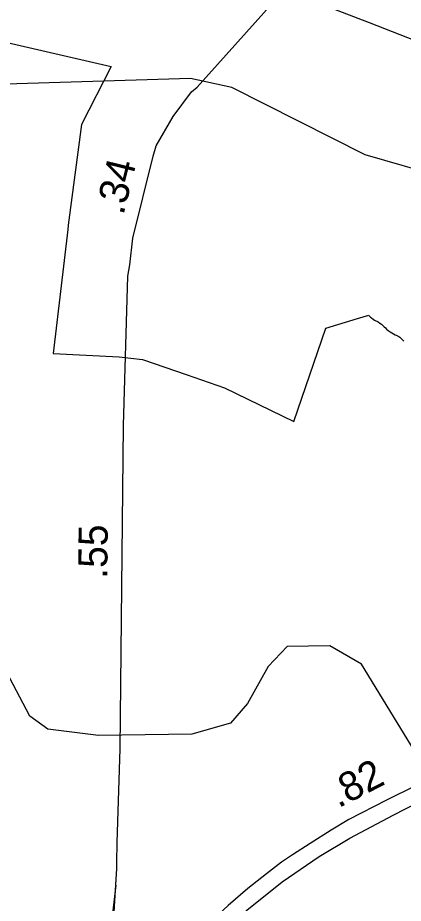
# Model space of a CAD drawing. Extents: x 2532689 to 2764727, y 536648 to 732970.
# Drawn here: x 2564114 to 2565765, y 643007 to 646803 of the extents above; entities that cross this region are included whole.
import ezdxf

# ---------------------------------------------------------------- set-up
doc = ezdxf.new("R2010")
doc.units = 0
for name, color, linetype in [('Exist Boundary Political City Limit New', 7, 'Continuous'), ('Exist Hydrographic Creek Single Shore', 7, 'Continuous'), ('Exist Road Primary NC Attributed', 7, 'Continuous'), ('Exist Road Primary US Attributed', 7, 'Continuous'), ('Exist Road Primary US Divided Attributed', 7, 'Continuous'), ('Exist Road Primary US Mileage Hundredths English Label', 7, 'Continuous'), ('Exist Road Primary US Ramp 1 Lane  Attributed', 7, 'Continuous'), ('Map Preparation Boundary City Limit Buffer Line', 7, 'Continuous')]:
    doc.layers.add(name, color=color, linetype=linetype)

msp = doc.modelspace()

# ---------------------------------------------------------------- linework, layer by layer
at = {"layer": 'Exist Boundary Political City Limit New'}
for points in [[(2563157.2, 646907.6), (2564514.2, 646593.2), (2564387.2, 646345.4), (2564330, 645913.7), (2564327.8, 645895.5), (2564266, 645363.2), (2564548.8, 645349.8), (2564648.5, 645338.2), (2564652, 645336.9), (2564835, 645273), (2565000, 645216.9), (2565296.2, 645072.4), (2565433.8, 645472.2), (2565568.8, 645513.3), (2565617, 645527.6)], [(2565617, 645527.6), (2565619.2, 645524.8), (2565621.8, 645521.9), (2565625, 645518.9), (2565629, 645515.7), (2565636, 645510.9), (2565642.2, 645506.9), (2565647.8, 645503.9), (2565652.2, 645501.8), (2565658, 645498.8), (2565664.8, 645494.1), (2565672, 645488.6), (2565678.8, 645482.7), (2565683.8, 645477.7), (2565688.5, 645472.8), (2565693.5, 645467.8), (2565700, 645462.6), (2565708.5, 645456.6), (2565716.2, 645451.5), (2565723.2, 645447.3), (2565730.2, 645443.9), (2565735, 645441.8), (2565740.2, 645439.3), (2565745.8, 645436.5), (2565750.5, 645433.4), (2565753.8, 645430.9), (2565756.5, 645428.2), (2565759.5, 645424.9), (2565762.8, 645421), (2565766.8, 645415.8)]]:
    msp.add_lwpolyline(points, dxfattribs=at)
at = {"layer": 'Exist Hydrographic Creek Single Shore'}
for points in [[(2568002.2, 644086.4), (2567825.2, 644200.6), (2567680.2, 644362.2), (2567438.1, 644808.8), (2567297.2, 645190.5), (2567295.1, 645288.9), (2566920.1, 645739.9), (2566740.1, 645969), (2565929.1, 646120), (2565602, 646215.1), (2565030.1, 646503.9), (2564854, 646542.8), (2564063.1, 646517.2), (2563878, 646555.8), (2563674.9, 646711.8), (2563634.1, 646683.8), (2563627, 646608), (2563587, 646573.5), (2563420.1, 646573.4), (2563330.1, 646477.8), (2563071.1, 646099.6), (2562768, 645808.3), (2562578.9, 645689), (2562281, 645581.7)], [(2566131.1, 643009.3), (2566060.1, 643256), (2565586, 644031.3), (2565451.1, 644111.2), (2565268.2, 644107.1), (2565186.2, 644021.7), (2565098.2, 643863.8), (2565025.2, 643778.8), (2564859.1, 643732.7), (2564459.1, 643726.3), (2564242.1, 643753.6), (2564166, 643809.7), (2563992.2, 644134.3), (2563875.1, 644172.2), (2563600.1, 644184), (2563251.1, 644127.2), (2563028, 644023), (2562744, 644073.9), (2562771.1, 644377), (2562819.1, 644493.8), (2563545.2, 644890.9), (2563651.2, 645000.3), (2563635, 645360.8)]]:
    msp.add_lwpolyline(points, dxfattribs=at)
at = {"layer": 'Exist Road Primary NC Attributed'}
msp.add_lwpolyline([(2568451.3, 644916.4), (2568431.7, 644930), (2568272.9, 645040.8), (2568171.5, 645112.9), (2567834.7, 645356.3), (2567035, 646050.8), (2566793.3, 646248.2), (2566566.9, 646375.6), (2566344.7, 646485.5), (2565818.2, 646703.2), (2565620.7, 646781.2), (2565254.2, 646922)], dxfattribs=at)
at = {"layer": 'Exist Road Primary US Attributed'}
msp.add_lwpolyline([(2564542.6, 642459.5), (2564527.5, 642516.4), (2564519.3, 642586.5), (2564524.3, 642757.7), (2564524.3, 642923.9), (2564538.3, 643156.9), (2564538.3, 643182.6), (2564540.2, 643267), (2564551.9, 643669.6), (2564566.4, 645054.7), (2564585.8, 645695), (2564593.1, 645743.2), (2564606.8, 645857.4), (2564694, 646209.2), (2564707, 646253.4), (2564778.8, 646378.8), (2564858.6, 646484.5), (2564882.4, 646504.8), (2565254.2, 646922)], dxfattribs=at)
at = {"layer": 'Exist Road Primary US Divided Attributed'}
for points in [[(2564568.9, 642370.8), (2564608.8, 642436.5), (2564763.9, 642632.7), (2564886.1, 642771.4), (2564997.2, 642886.6), (2565095.4, 642977.9), (2565246.3, 643098.7), (2565405.5, 643207.1), (2565536.6, 643286), (2565721.2, 643385.5), (2565883.2, 643467.9), (2566225.6, 643637.4), (2566592.7, 643820.6), (2566829.5, 643937.9), (2566977, 644012.1), (2567088.2, 644067)], [(2565817.3, 643511.1), (2565693.4, 643449.7), (2565531.8, 643366.3), (2565456.3, 643321), (2565365.7, 643264.1), (2565290.3, 643215.3), (2565243.2, 643182.7), (2565179.4, 643134), (2565099.8, 643070.2), (2565015.1, 642997.8), (2564934.1, 642922.3), (2564841.5, 642829.7), (2564785.5, 642764.1), (2564708.3, 642676.7), (2564582.7, 642523.6), (2564542.6, 642459.5)]]:
    msp.add_lwpolyline(points, dxfattribs=at)
at = {"layer": 'Exist Road Primary US Ramp 1 Lane  Attributed'}
msp.add_lwpolyline([(2564176.9, 641675.9), (2564280.6, 642040.9), (2564357.3, 642319), (2564410, 642478.4), (2564459.1, 642656.8), (2564487.5, 642781.1), (2564504.8, 642854.2), (2564521, 642964), (2564535.5, 643084.4)], dxfattribs=at)
at = {"layer": 'Map Preparation Boundary City Limit Buffer Line'}
for points in [[(2563157.2, 646907.6), (2564514.2, 646593.2), (2564387.2, 646345.4), (2564330, 645913.7), (2564327.8, 645895.5), (2564266, 645363.2), (2564548.8, 645349.8), (2564648.5, 645338.2), (2564652, 645336.9), (2564835, 645273), (2565000, 645216.9), (2565296.2, 645072.4), (2565433.8, 645472.2), (2565568.8, 645513.3), (2565617, 645527.6)], [(2565617, 645527.6), (2565619.2, 645524.8), (2565621.8, 645521.9), (2565625, 645518.9), (2565629, 645515.7), (2565636, 645510.9), (2565642.2, 645506.9), (2565647.8, 645503.9), (2565652.2, 645501.8), (2565658, 645498.8), (2565664.8, 645494.1), (2565672, 645488.6), (2565678.8, 645482.7), (2565683.8, 645477.7), (2565688.5, 645472.8), (2565693.5, 645467.8), (2565700, 645462.6), (2565708.5, 645456.6), (2565716.2, 645451.5), (2565723.2, 645447.3), (2565730.2, 645443.9), (2565735, 645441.8), (2565740.2, 645439.3), (2565745.8, 645436.5), (2565750.5, 645433.4), (2565753.8, 645430.9), (2565756.5, 645428.2), (2565759.5, 645424.9), (2565762.8, 645421), (2565766.8, 645415.8)]]:
    msp.add_lwpolyline(points, dxfattribs=at)

# ---------------------------------------------------------------- texts
at = {"layer": 'Exist Road Primary US Mileage Hundredths English Label'}
for s, rotation, p in [('.34', 76.0802, (2564566.2, 645953.2)), ('.55', 89.3997, (2564497.1, 644397.8)), ('.82', 27.2903, (2565487.1, 643413.6))]:
    msp.add_text(s, height=125, rotation=rotation, dxfattribs=at).set_placement(p)

doc.saveas('drawing.dxf')
